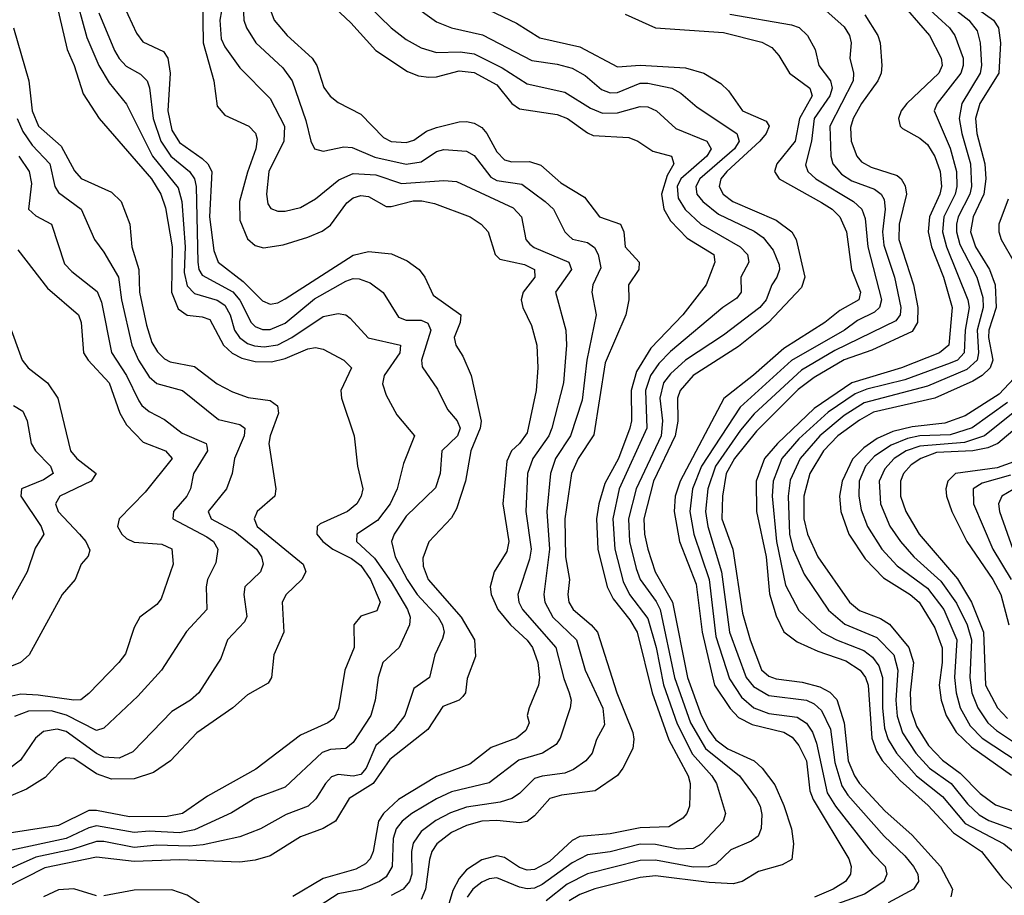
# Model space of a CAD drawing. Header units: inches. Extents: x 990535 to 1117859, y 769386 to 892122.
# Tile 902 of 1056: x 1062767 to 1065374, y 867434 to 869752. Entities that reach past the tile are written whole.
import ezdxf

# ---------------------------------------------------------------- set-up
doc = ezdxf.new("R2010")
doc.units = ezdxf.units.IN
doc.header["$MEASUREMENT"] = 0
doc.layers.add('B0866', color=7, linetype='Continuous')

msp = doc.modelspace()

# ---------------------------------------------------------------- linework, layer by layer
at = {"layer": 'B0866', "color": 5}
for points, elevation in [([(1062910.2, 869830.2), (1062944.4, 869704.4), (1062976.2, 869630), (1063004.1, 869584.1), (1063050, 869527.9), (1063118.7, 869390), (1063186.7, 869306.7), (1063196.1, 869270), (1063205.5, 869150), (1063202.5, 869082.5), (1063210, 869046.9), (1063230, 869026.6), (1063290, 869008.8), (1063310, 868995.6), (1063323.9, 868970), (1063335.4, 868930), (1063348.6, 868910), (1063370, 868894.8), (1063388.5, 868888.5), (1063414, 868886), (1063450, 868891.1), (1063487.6, 868910), (1063570, 868965.5), (1063610, 868974.1), (1063630, 868970.1), (1063641.9, 868961.9), (1063689.8, 868909.8), (1063775.1, 868890), (1063773.6, 868870), (1063731.6, 868810), (1063727.7, 868787.7), (1063737.3, 868757.3), (1063765.8, 868705.8), (1063812.5, 868650), (1063783.4, 868576.6), (1063766.6, 868510), (1063747.9, 868470), (1063714.1, 868425.9), (1063659.4, 868390), (1063658.9, 868370), (1063706.5, 868326.5), (1063750, 868263.8), (1063793.3, 868190), (1063800.3, 868170), (1063798.9, 868150), (1063771.4, 868090), (1063728.3, 868050), (1063716.1, 868010), (1063708.3, 867950), (1063696.8, 867910), (1063650, 867838), (1063630, 867822.4), (1063590, 867819.8), (1063568.1, 867811.9), (1063470, 867719.9), (1063389.6, 867690.4), (1063328.1, 867651.9), (1063230, 867607.3), (1063190, 867598.8), (1063110, 867603.5), (1063070, 867599.8), (1062970, 867617.3), (1062950, 867612.4), (1062890, 867584.6), (1062746.6, 867553.4)], 3940), ([(1063314.2, 869850), (1063297.3, 869750), (1063300.5, 869700.5), (1063310, 869680.1), (1063350, 869624.3), (1063430, 869542.8), (1063467.9, 869470), (1063466.1, 869430), (1063427, 869350), (1063420.1, 869290), (1063423.7, 869263.7), (1063432, 869252), (1063450, 869244.5), (1063470, 869244.3), (1063510, 869254.8), (1063550, 869277.7), (1063611.9, 869328.1), (1063650, 869344.2), (1063710, 869340.5), (1063778, 869318), (1063890, 869326.2), (1063923, 869323), (1064073.4, 869253.4), (1064095.1, 869230), (1064106.8, 869170), (1064117.5, 869157.5), (1064128.6, 869148.6), (1064220.9, 869110), (1064227.7, 869090), (1064185.7, 869030), (1064212.7, 868930), (1064214.3, 868890), (1064206.7, 868790), (1064176.1, 868670), (1064168, 868650), (1064125.5, 868590), (1064111.3, 868550), (1064107.2, 868450), (1064121.2, 868350), (1064116.5, 868323.5), (1064085.4, 868230), (1064088, 868210), (1064097.8, 868190), (1064186.4, 868090), (1064207.6, 868007.6), (1064221.9, 867970), (1064226.8, 867950), (1064224.5, 867930), (1064197.5, 867850), (1064187, 867833), (1064151.2, 867810), (1064088.7, 867791.3), (1064010, 867731.8), (1063910, 867707.4), (1063870, 867689.1), (1063805, 867650), (1063779.5, 867630), (1063763.8, 867610), (1063755.4, 867584.6), (1063752.9, 867510), (1063737, 867483), (1063719.6, 867470), (1063670, 867449.5), (1063610, 867438.1), (1063530, 867385.3)], 4040), ([(1063630, 869847.2), (1063750.7, 869730), (1063790, 869699), (1063830, 869677.3), (1063870, 869664.8), (1063933.2, 869666.8), (1063970, 869661.4), (1064043.9, 869623.9), (1064110, 869581.5), (1064210, 869559.4), (1064277.8, 869517.8), (1064310, 869504.3), (1064350, 869505.2), (1064410, 869522.1), (1064430, 869520.7), (1064452.9, 869510), (1064503.8, 869463.8), (1064586.2, 869430), (1064597.2, 869410), (1064586.1, 869390), (1064517.6, 869330), (1064507.9, 869310), (1064510, 869278.7), (1064528.7, 869248.7), (1064570.6, 869210.6), (1064674.7, 869150), (1064693.3, 869130), (1064697.1, 869110), (1064676, 869070), (1064676.5, 869030), (1064665.4, 869014.6), (1064628.1, 868990), (1064490, 868873.2), (1064458.8, 868841.2), (1064436.7, 868810), (1064423.8, 868770), (1064427.2, 868670), (1064354.2, 868510), (1064337.4, 868430), (1064342.6, 868350), (1064364.2, 868264.2), (1064381.7, 868230), (1064430, 868166.4), (1064452.3, 868090), (1064471.1, 867991.1), (1064507.5, 867887.5), (1064547.8, 867807.8), (1064599.1, 867750), (1064611.2, 867730), (1064635.1, 867650), (1064629.5, 867630), (1064572.7, 867570), (1064550, 867557.7), (1064510, 867556.1), (1064450, 867567.9), (1064410, 867569.3), (1064330, 867549), (1064270, 867540.6), (1064230, 867519.9), (1064150, 867462.4), (1064130, 867452.8), (1064110, 867450.7), (1064090, 867455.3), (1064030, 867480.2), (1064010, 867477.5), (1063990, 867468.4), (1063966.6, 867450), (1063951.5, 867428.5)], 4140), ([(1063740.2, 869840.2), (1063870, 869745.7), (1063910, 869730.4), (1063991.9, 869711.9), (1064123.2, 869643.2), (1064190, 869633.9), (1064230, 869623.1), (1064263.6, 869603.6), (1064306.8, 869566.8), (1064330, 869558.2), (1064350, 869559.2), (1064410, 869583.6), (1064430, 869583.7), (1064493, 869570), (1064517.5, 869557.5), (1064560.3, 869520.3), (1064665.1, 869450), (1064671.3, 869430), (1064659.5, 869410), (1064567.9, 869330), (1064557, 869310), (1064559.8, 869290), (1064575.4, 869270), (1064617, 869237), (1064711.7, 869191.7), (1064735.4, 869175.4), (1064761.5, 869141.5), (1064777.4, 869102.6), (1064778.3, 869090), (1064771.4, 869070), (1064758.3, 869050), (1064743.2, 869010), (1064726.6, 868990), (1064630, 868916.2), (1064530, 868850.2), (1064490, 868814.2), (1064471.4, 868790), (1064461.8, 868750), (1064468.7, 868690), (1064465.2, 868650), (1064398.9, 868510), (1064379.1, 868430), (1064381.4, 868370), (1064399.2, 868299.2), (1064410, 868269.6), (1064451.7, 868211.7), (1064462.5, 868190), (1064500.6, 868010), (1064542.6, 867890), (1064582.4, 867822.4), (1064672.7, 867750), (1064716.6, 867690), (1064727.6, 867670), (1064732, 867648), (1064729.7, 867610.3), (1064722.1, 867590), (1064703.1, 867576.9), (1064650, 867554.3), (1064610, 867516.6), (1064590.8, 867509.2), (1064550, 867508.3), (1064450, 867526.8), (1064410, 867525.9), (1064270, 867490.2), (1064216.5, 867463.5), (1064161, 867419)], 4160), ([(1063251.4, 869810), (1063253, 869690), (1063280.6, 869590), (1063290, 869522.6), (1063310, 869498.7), (1063373.7, 869470), (1063391.5, 869451.5), (1063395.6, 869435.6), (1063392.4, 869410), (1063370, 869348.4), (1063348.9, 869270), (1063350, 869220.8), (1063370, 869171.3), (1063390, 869153.8), (1063412.3, 869147.7), (1063464.3, 869155.7), (1063530, 869176), (1063567.9, 869192.1), (1063590, 869207.4), (1063632.9, 869267.1), (1063650, 869280.3), (1063670, 869286.4), (1063690, 869283.6), (1063737.3, 869257.3), (1063750, 869256.7), (1063808.3, 869271.7), (1063832, 869272), (1063865.4, 869265.4), (1063959.7, 869230), (1063988.6, 869210), (1064006.9, 869190), (1064026.1, 869130), (1064037.8, 869117.8), (1064103.3, 869103.3), (1064130.1, 869090), (1064130.6, 869070), (1064100.1, 869030), (1064094.6, 869010), (1064098.7, 868990), (1064121.9, 868941.9), (1064136, 868890), (1064139.1, 868830), (1064134.4, 868770), (1064110, 868658.2), (1064090.1, 868630), (1064069, 868610), (1064056.9, 868583.1), (1064046.4, 868470), (1064061.9, 868370), (1064056.4, 868343.6), (1064022.8, 868290), (1064012.4, 868250), (1064014.8, 868230), (1064033.1, 868190), (1064066.2, 868150), (1064110, 868109.2), (1064124.5, 868090), (1064139, 868050), (1064143.2, 868010), (1064140.4, 867990), (1064115.4, 867930), (1064110.7, 867910), (1064115.6, 867890), (1064106.8, 867870), (1064082.6, 867850), (1064015, 867825), (1063958.9, 867781.1), (1063870, 867748.4), (1063770, 867687.3), (1063730, 867650.2), (1063717.2, 867630), (1063702.8, 867550), (1063694.5, 867530), (1063682.8, 867517.2), (1063656.9, 867503.1), (1063570, 867478.1), (1063490, 867430.6)], 4020), ([(1063418.8, 869810), (1063440.8, 869750), (1063474.8, 869710), (1063541.5, 869650), (1063553.5, 869630), (1063572.4, 869572.4), (1063588.7, 869548.7), (1063610, 869532.5), (1063670, 869501.6), (1063730, 869439.6), (1063750, 869429.4), (1063790, 869426.5), (1063810, 869433), (1063843.7, 869456.3), (1063870, 869466.4), (1063930, 869480.8), (1063950, 869482.5), (1063970, 869478.1), (1063990, 869466.4), (1064004.1, 869450), (1064030, 869401.5), (1064050, 869380.6), (1064070, 869375.6), (1064116.3, 869376.3), (1064146.2, 869366.2), (1064199.8, 869319.8), (1064261.9, 869281.9), (1064301.6, 869230), (1064357.8, 869210), (1064366, 869190), (1064370.1, 869150), (1064407.2, 869110), (1064406.4, 869090), (1064379.1, 869050), (1064379.7, 869010), (1064371.2, 868970), (1064316.8, 868843.2), (1064287.3, 868652.7), (1064245.3, 868590), (1064228.2, 868550), (1064210.3, 868430), (1064211.9, 868330), (1064222.9, 868270), (1064217.9, 868230), (1064221, 868210), (1064232, 868190), (1064279.9, 868150), (1064296.4, 868130), (1064347.7, 867970), (1064390, 867864.6), (1064393, 867847), (1064390, 867822.4), (1064364, 867770), (1064349.5, 867750.5), (1064290.1, 867709.9), (1064200.9, 867699.1), (1064170.1, 867689.9), (1064130, 867644.1), (1064110, 867629.1), (1064090, 867625.5), (1064030, 867632), (1063990, 867630.4), (1063950, 867618.6), (1063910, 867599.9), (1063871.2, 867570), (1063858.4, 867550), (1063851.5, 867528.5), (1063840.9, 867450), (1063830, 867422.5)], 4080), ([(1063573.3, 869810), (1063643.4, 869743.4), (1063709.8, 869669.8), (1063794.1, 869614.1), (1063823.1, 869603.1), (1063850, 869599.3), (1063870, 869600.2), (1063930, 869616), (1063970, 869611.5), (1064030, 869578.9), (1064070, 869530.1), (1064090, 869515.2), (1064190, 869500.7), (1064216.8, 869490), (1064270, 869451.8), (1064285.4, 869445.4), (1064379.3, 869439.3), (1064403.2, 869430), (1064443.5, 869403.5), (1064492.9, 869390), (1064498.3, 869370), (1064481.3, 869338.7), (1064466, 869290), (1064472, 869250), (1064490, 869219.3), (1064533.6, 869173.6), (1064604.2, 869130), (1064607.2, 869110), (1064584.7, 869050), (1064522.6, 868970), (1064437.9, 868882.1), (1064399.5, 868820.5), (1064386.1, 868770), (1064386.3, 868690), (1064382.6, 868670), (1064352.3, 868590), (1064315.8, 868524.2), (1064299.9, 868470), (1064294.1, 868430), (1064297.5, 868350), (1064322.2, 868250), (1064338.2, 868218.2), (1064382.6, 868162.6), (1064401.4, 868130), (1064441, 867970), (1064485.6, 867845.6), (1064536.2, 867750), (1064542.3, 867730), (1064540.6, 867670), (1064532.9, 867650), (1064522.3, 867637.7), (1064485.3, 867614.7), (1064410, 867612.4), (1064330, 867596.4), (1064250, 867589.6), (1064230, 867578.8), (1064170, 867522.9), (1064130, 867502.1), (1064110, 867500.7), (1064090, 867507.5), (1064050, 867534.3), (1064030, 867538.7), (1063990, 867527.3), (1063950, 867501), (1063930, 867478.5), (1063913.9, 867446.1), (1063891, 867370)], 4120), ([(1065203.3, 869810), (1065279.2, 869750), (1065302.1, 869722.1), (1065309.5, 869690), (1065313.3, 869630), (1065309.8, 869610), (1065261, 869530), (1065253.7, 869490), (1065260.7, 869450), (1065284, 869370), (1065286.8, 869310), (1065282.6, 869290), (1065251.8, 869230), (1065246.8, 869210), (1065247, 869190), (1065256.2, 869156.2), (1065300.6, 869070), (1065316.3, 869016.3), (1065317.5, 868990), (1065301.9, 868930), (1065304.9, 868870), (1065301.8, 868850), (1065274.3, 868825.7), (1065170, 868781.7), (1065002.5, 868737.5), (1064950, 868703.7), (1064885.6, 868650), (1064833.4, 868590), (1064807, 868533), (1064801.6, 868490), (1064804.8, 868390), (1064814.5, 868350), (1064843.7, 868283.7), (1064908.4, 868188.4), (1064951.7, 868151.7), (1065036.1, 868116.1), (1065081, 868070), (1065091.5, 868030), (1065086.8, 867950), (1065090, 867908.4), (1065104.3, 867864.3), (1065139.2, 867810), (1065175.8, 867770), (1065232.7, 867730), (1065276.2, 867676.2), (1065307, 867647), (1065332.2, 867632.2), (1065405.6, 867605.6)], 4360), ([(1065266.5, 869806.5), (1065344.6, 869750), (1065358, 869730), (1065363.5, 869690), (1065358.8, 869610), (1065308.5, 869530), (1065297.1, 869490), (1065300.9, 869450), (1065321.9, 869370), (1065324.4, 869330), (1065318.9, 869290), (1065291, 869230), (1065284, 869190), (1065297.3, 869150), (1065334.1, 869090), (1065348.9, 869050), (1065352.1, 868990), (1065332.6, 868930), (1065331.3, 868910), (1065343, 868850), (1065335.9, 868830), (1065315.1, 868810), (1065290, 868794.6), (1065190, 868750), (1065027.2, 868712.8), (1064990, 868691.7), (1064932.5, 868650), (1064894.5, 868610), (1064858.5, 868550), (1064842.5, 868490), (1064842.8, 868430), (1064852.8, 868390), (1064879.6, 868330), (1064963.4, 868210), (1064990, 868188.1), (1065046.1, 868166.1), (1065070, 868151.7), (1065121.2, 868090), (1065132.7, 868050), (1065124.1, 867970), (1065126, 867926), (1065141.3, 867881.3), (1065173.1, 867830), (1065210, 867791.8), (1065257, 867757), (1065310, 867703.3), (1065350, 867672.9), (1065450, 867639.1)], 4380), ([(1062865.7, 869790), (1062892.4, 869672.4), (1062911.7, 869630), (1062935.1, 869555.1), (1062977.5, 869490), (1063116.3, 869330), (1063140.5, 869290), (1063153.4, 869253.4), (1063170.4, 869150), (1063168.8, 869030), (1063186.6, 868986.6), (1063210, 868969), (1063250, 868965.2), (1063270, 868958), (1063306.6, 868890), (1063329.1, 868869.1), (1063355.4, 868855.4), (1063390, 868846.9), (1063433.9, 868846.1), (1063470, 868854.5), (1063530, 868880.4), (1063550, 868883.8), (1063570, 868879.7), (1063625.4, 868850), (1063645.5, 868830), (1063617.3, 868770), (1063618.6, 868750), (1063652.7, 868650), (1063661.5, 868570), (1063675.8, 868510), (1063671.3, 868490), (1063659.5, 868470), (1063634.8, 868450), (1063562.9, 868417.1), (1063554.3, 868410), (1063553.3, 868390), (1063569.4, 868370), (1063596.4, 868350), (1063645.1, 868325.1), (1063670, 868306.7), (1063695.4, 868270), (1063721.2, 868210), (1063712.9, 868187.1), (1063670, 868172.7), (1063651.9, 868150), (1063652.1, 868090), (1063627.8, 868030), (1063611.3, 867928.7), (1063598.4, 867901.6), (1063583.2, 867890), (1063510, 867857.9), (1063392.2, 867767.8), (1063264, 867696), (1063197.8, 867650), (1063157.6, 867642.4), (1063058.1, 867641.9), (1062970, 867658.5), (1062950, 867658.2), (1062870, 867619), (1062710, 867594)], 3920), ([(1063041.9, 869790), (1063076.2, 869716.2), (1063093.3, 869693.3), (1063147.5, 869667.5), (1063159.2, 869650), (1063165.6, 869610), (1063159.2, 869510), (1063170, 869459), (1063190, 869426.9), (1063250, 869384.5), (1063265, 869370), (1063276, 869350), (1063269.2, 869230), (1063280.6, 869140.6), (1063292.3, 869110), (1063358.4, 869058.4), (1063410, 869007), (1063430, 868998.8), (1063450, 869002), (1063470, 869012.9), (1063650, 869128.4), (1063690, 869138), (1063751.5, 869131.5), (1063793, 869113), (1063824.8, 869090), (1063839.2, 869070), (1063862, 869022), (1063934.7, 868970), (1063932.7, 868950), (1063916.9, 868910), (1063921.7, 868890), (1063940.5, 868860.5), (1063962.1, 868810), (1063989.1, 868689.1), (1063985.9, 868670), (1063961.1, 868610), (1063947.3, 868530), (1063923.3, 868456.7), (1063910, 868433.2), (1063850.5, 868369.5), (1063833.9, 868326.1), (1063835.3, 868304.7), (1063848.2, 868270), (1063935.9, 868170), (1063970.7, 868110), (1063973.9, 868066.1), (1063951.9, 868008.1), (1063947.6, 867970), (1063940.4, 867959.6), (1063930.2, 867950), (1063886.8, 867933.2), (1063847.2, 867872.8), (1063747.1, 867792.9), (1063703.1, 867730), (1063639, 867690), (1063603.4, 867630), (1063570, 867610.3), (1063510, 867588.8), (1063430, 867538.7), (1063390, 867526.5), (1063350, 867521.9), (1063190, 867527.6), (1063070, 867523.7), (1062970, 867535.1), (1062833.4, 867506.6), (1062727.7, 867452.3)], 3980), ([(1063358.5, 869790), (1063360.6, 869750), (1063367.2, 869730), (1063392.5, 869690), (1063463.9, 869623.9), (1063488, 869590), (1063524.8, 869484.8), (1063537.6, 869430), (1063547.5, 869410), (1063570, 869403.7), (1063624.7, 869415.3), (1063646.9, 869413.1), (1063707.6, 869387.6), (1063790, 869368.8), (1063830, 869375.5), (1063870, 869403), (1063890, 869408.2), (1063950, 869403.6), (1063970, 869392), (1064014.4, 869334.4), (1064030, 869325.9), (1064095.9, 869315.9), (1064158.2, 869270), (1064180.1, 869250), (1064210.1, 869190.1), (1064219.9, 869179.9), (1064230.4, 869170.4), (1064270, 869161.5), (1064288.7, 869148.7), (1064298.2, 869130), (1064305.7, 869094.3), (1064284, 869050), (1064281.5, 869030), (1064293.5, 868970), (1064268.2, 868850), (1064255.6, 868744.4), (1064225.2, 868650), (1064185.6, 868590), (1064171.8, 868550), (1064162.2, 868450), (1064170, 868350), (1064154.7, 868230), (1064157, 868210), (1064178.5, 868170), (1064240.6, 868110), (1064264.3, 868030), (1064310.8, 867929.2), (1064315.3, 867884.7), (1064294.1, 867845.9), (1064282.6, 867810), (1064266, 867790), (1064233.3, 867766.7), (1064210, 867756.7), (1064150, 867749.3), (1064130, 867742.6), (1064090, 867703), (1064070, 867689.6), (1064039.4, 867680.6), (1063950, 867667.3), (1063907.7, 867652.3), (1063868.3, 867631.7), (1063830, 867602.8), (1063808.4, 867571.6), (1063804, 867550), (1063804.9, 867490), (1063798.8, 867470), (1063782.6, 867450), (1063750, 867433)], 4060), ([(1064877.4, 869797.4), (1064950, 869732.5), (1064963.6, 869710), (1064968.3, 869690), (1064964.4, 869650), (1064974.5, 869610), (1064973.7, 869590), (1064911.7, 869470), (1064914.1, 869390), (1064919.7, 869370), (1064942.9, 869342.9), (1064970, 869325.3), (1065030, 869303.2), (1065047.4, 869290), (1065055.3, 869275.3), (1065058.3, 869250), (1065051.1, 869190), (1065054.5, 869154.5), (1065082.6, 869070), (1065099.6, 868990), (1065097.9, 868970), (1065086, 868954), (1064924.5, 868875.5), (1064836.5, 868823.5), (1064711.7, 868708.3), (1064675.2, 868664.8), (1064608.6, 868570), (1064588.8, 868510), (1064582.3, 868450), (1064588.4, 868410), (1064624.9, 868290), (1064645.8, 868130), (1064690.5, 868010.5), (1064710, 867986.9), (1064750, 867962.8), (1064850, 867950.5), (1064870, 867940.5), (1064890, 867923), (1064913.2, 867873.2), (1064925.1, 867785.1), (1064943.3, 867723.3), (1064959.3, 867699.3), (1065055.8, 867590), (1065110, 867538.5), (1065132.7, 867510), (1065144.6, 867490), (1065146.1, 867470), (1065133.5, 867450), (1065066.4, 867413.6)], 4260), ([(1065166.7, 869786.7), (1065228.3, 869730), (1065242.6, 869710), (1065264.5, 869650), (1065264.6, 869630), (1065258.5, 869610), (1065196.1, 869530), (1065187.7, 869510), (1065230, 869411.9), (1065247.3, 869350), (1065248, 869310), (1065243.5, 869290), (1065213.5, 869230), (1065209.7, 869190), (1065220.1, 869150), (1065276.8, 869010), (1065280.1, 868990), (1065269.7, 868930), (1065267.7, 868870), (1065250, 868850.5), (1065230, 868842.4), (1065110, 868798.2), (1065010, 868773.8), (1064979.1, 868760.9), (1064907.5, 868712.5), (1064830, 868641.7), (1064784.4, 868590), (1064761.9, 868530), (1064758.9, 868490), (1064770.2, 868370.2), (1064794.3, 868254.3), (1064830, 868188), (1064890.2, 868130.2), (1064928.9, 868110), (1065001.6, 868081.6), (1065024.3, 868064.3), (1065041.6, 868041.6), (1065051.4, 868010), (1065050.9, 867930), (1065056.4, 867876.4), (1065066, 867846), (1065087.9, 867810), (1065140.8, 867750), (1065210, 867695.5), (1065270, 867623.5), (1065372.4, 867570), (1065420.5, 867530)], 4340), ([(1062976.7, 869770), (1063018.3, 869670), (1063030, 869648.7), (1063048.5, 869628.5), (1063087.1, 869607.1), (1063104.3, 869590), (1063110.9, 869570.9), (1063120.6, 869490), (1063140.7, 869430), (1063167.2, 869390), (1063216.4, 869350), (1063229.8, 869330), (1063233.9, 869310), (1063238.4, 869110), (1063241.3, 869090), (1063250, 869075.3), (1063331.1, 869031.1), (1063349.4, 869009.4), (1063379.7, 868950), (1063390, 868939.7), (1063410, 868931.3), (1063430, 868931.4), (1063470, 868948.5), (1063547.5, 869012.5), (1063630, 869059.1), (1063650, 869066.1), (1063665.8, 869065.8), (1063694.7, 869054.7), (1063729.3, 869029.3), (1063770, 868964), (1063790, 868956.6), (1063830, 868955.9), (1063847.9, 868947.9), (1063855, 868930), (1063830.6, 868850.6), (1063832.8, 868832.8), (1063873.2, 868773.2), (1063899.5, 868719.5), (1063924.9, 868690), (1063933, 868670), (1063925.9, 868650), (1063884.3, 868610), (1063880.3, 868550), (1063867.7, 868512.3), (1063790, 868437.3), (1063758.3, 868390), (1063751.6, 868370), (1063761.1, 868330), (1063792.5, 868270), (1063819.4, 868230), (1063874.8, 868170), (1063886.5, 868150), (1063890.5, 868130), (1063886.3, 868113.7), (1063866.1, 868070), (1063851.8, 868010), (1063810, 867981.6), (1063786.3, 867910), (1063755.7, 867870), (1063710, 867830), (1063684.6, 867770), (1063670, 867753.4), (1063650, 867748.9), (1063610, 867753.9), (1063592.9, 867747.1), (1063576.6, 867730), (1063550.6, 867689.4), (1063530.3, 867669.7), (1063472.6, 867647.4), (1063404.3, 867610), (1063350, 867588.9), (1063252.6, 867567.4), (1063216, 867564), (1063130, 867566.6), (1063070, 867560.5), (1062990, 867576.4), (1062970, 867576.3), (1062905.1, 867554.9), (1062810, 867534.4), (1062710, 867490.2)], 3960), ([(1064010, 869776.7), (1064082.6, 869742.6), (1064143.9, 869703.9), (1064250, 869679.6), (1064350, 869626.6), (1064410, 869631), (1064530, 869623.7), (1064577.8, 869610), (1064622.7, 869582.7), (1064643.2, 869563.2), (1064680.1, 869510), (1064742.9, 869482.9), (1064751.4, 869470), (1064743.2, 869450), (1064726.3, 869430), (1064639.4, 869350), (1064623.2, 869330), (1064618.3, 869310), (1064629, 869290), (1064654.5, 869270), (1064770, 869220.5), (1064811.4, 869190), (1064822.9, 869170), (1064845.8, 869070), (1064837, 869043), (1064749.1, 868950), (1064670, 868886.4), (1064550.1, 868810), (1064515.2, 868770), (1064508.5, 868750), (1064509, 868689), (1064502.2, 868650), (1064445, 868530), (1064419.4, 868430), (1064420.9, 868390), (1064429.6, 868350), (1064449.1, 868290), (1064495, 868210), (1064534.7, 868010), (1064570.8, 867910.8), (1064591, 867871), (1064610, 867845.6), (1064641.4, 867821.4), (1064711.1, 867790), (1064732.8, 867770), (1064766, 867726), (1064790, 867671.9), (1064809.8, 867610), (1064815.1, 867570), (1064811.2, 867528.8), (1064785.3, 867514.7), (1064722.8, 867497.2), (1064679.3, 867470), (1064655.4, 867464.6), (1064592.6, 867467.4), (1064450, 867484.9), (1064410, 867481.2), (1064290, 867450.9), (1064250, 867435.7), (1064221.2, 867418.8)], 4180), ([(1064370, 869765.9), (1064450, 869730.4), (1064630, 869717.5), (1064732, 869692), (1064757.8, 869677.8), (1064776.5, 869656.5), (1064805, 869610), (1064858.5, 869570), (1064864.8, 869550), (1064831.7, 869490), (1064820, 869430), (1064771.2, 869370), (1064765.2, 869350), (1064777.1, 869330), (1064890, 869267.9), (1064917.5, 869250), (1064937.8, 869230), (1064955.9, 869190), (1064969.4, 869090), (1064992.6, 869030), (1064988.5, 869010), (1064938.2, 868981.8), (1064898.6, 868950), (1064790, 868881.3), (1064710, 868810.2), (1064631.3, 868748.7), (1064515.8, 868530), (1064502.6, 868490), (1064499.2, 868450), (1064513.9, 868370), (1064557.6, 868257.6), (1064574, 868130), (1064606.7, 867990), (1064648, 867928), (1064670, 867904.6), (1064705.9, 867885.9), (1064790, 867865.4), (1064812.1, 867852.1), (1064830, 867830.5), (1064850, 867790), (1064859.1, 867710), (1064867.2, 867687.2), (1064961.6, 867530), (1064968, 867510), (1064966.6, 867490), (1064953.5, 867470), (1064920.4, 867450), (1064870.8, 867429.2)], 4220), ([(1064646.6, 869766.6), (1064810, 869738.2), (1064830.6, 869730.6), (1064852.9, 869710), (1064873.1, 869673.1), (1064882.5, 869630), (1064913.2, 869590), (1064917.5, 869570), (1064912, 869550), (1064870.5, 869490), (1064863.2, 869430), (1064847.1, 869367.1), (1064853.4, 869350), (1064874.4, 869330), (1064974.7, 869270), (1064996.6, 869250), (1065005.5, 869225.5), (1065012, 869150), (1065048.3, 869010), (1065043.2, 868990), (1065030, 868977.4), (1064985.2, 868954.9), (1064950.2, 868929.8), (1064810, 868849.3), (1064673.9, 868726.1), (1064572.2, 868570), (1064548.4, 868510), (1064541.1, 868450), (1064552, 868390), (1064592.4, 868270), (1064610, 868118.7), (1064646.4, 868006.4), (1064678.2, 867958.2), (1064710.4, 867930.4), (1064750, 867914.7), (1064824.9, 867904.9), (1064850, 867889.2), (1064865.7, 867865.7), (1064876.8, 867836.8), (1064904.9, 867704.9), (1064926.5, 867670), (1065024.4, 867544.4), (1065058.5, 867510), (1065062.7, 867490), (1065054.2, 867470), (1065003.2, 867436.8), (1064910, 867403.4)], 4240), ([(1065004.4, 869764.4), (1065038.8, 869710), (1065044.6, 869690), (1065049.7, 869630), (1065047.4, 869610), (1065038.4, 869590), (1064995.6, 869530), (1064973.2, 869490), (1064966.2, 869466.2), (1064968.3, 869430), (1064982.7, 869390), (1064995.5, 869375.5), (1065021.3, 869361.3), (1065090, 869338.7), (1065100.7, 869330), (1065111.5, 869311.5), (1065114.6, 869290), (1065094.9, 869210), (1065094.5, 869170), (1065133.4, 869050), (1065144.3, 868990), (1065143.6, 868950), (1065130, 868926.1), (1065022.9, 868877.1), (1064950, 868851.2), (1064870, 868804.2), (1064827.6, 868772.4), (1064717.6, 868662.4), (1064659.2, 868590), (1064636.9, 868550), (1064627.5, 868490), (1064625.5, 868430), (1064655.3, 868350), (1064680.6, 868180.6), (1064700.6, 868110), (1064731, 868031), (1064750, 868013.9), (1064770, 868006.5), (1064838.3, 867998.3), (1064885.6, 867985.6), (1064911.4, 867971.4), (1064930, 867951.7), (1064949.5, 867890), (1064960.5, 867790), (1064976.6, 867750), (1064990.1, 867730), (1065057.6, 867657.6), (1065130, 867592.6), (1065204.5, 867510), (1065236.1, 867450), (1065231.8, 867430)], 4280), ([(1065116.9, 869776.9), (1065175.5, 869710), (1065206.7, 869650), (1065208.6, 869630), (1065200.2, 869610), (1065115.3, 869530), (1065100.4, 869510), (1065093.3, 869490), (1065097.8, 869470), (1065103.6, 869463.6), (1065150, 869437.9), (1065170, 869421.5), (1065189.8, 869389.8), (1065203.5, 869350), (1065207, 869310), (1065202.7, 869290), (1065175.8, 869230), (1065172.3, 869190), (1065181, 869150), (1065212.7, 869070), (1065235.2, 868990), (1065227.1, 868890), (1065202.1, 868870), (1065101, 868830), (1064970, 868790.3), (1064870, 868722.5), (1064772.7, 868630), (1064738.8, 868590), (1064716.8, 868530), (1064717.3, 868450), (1064742.7, 868330), (1064751.7, 868231.7), (1064770, 868174), (1064790, 868131.2), (1064824.8, 868104.8), (1064880, 868080), (1064954.2, 868054.2), (1064991.7, 868030), (1065006.3, 868010), (1065012.7, 867990), (1065022.9, 867850), (1065035.1, 867815.1), (1065050.3, 867790.3), (1065097.5, 867737.5), (1065171.8, 867671.8), (1065239.1, 867599.1), (1065313.1, 867550), (1065370, 867477), (1065410, 867435.5)], 4320), ([(1062750.4, 869730), (1062791, 869590), (1062800.4, 869510), (1062817, 869470), (1062877, 869417), (1062911.8, 869351.8), (1062930, 869331.5), (1063010, 869294.8), (1063035.5, 869270), (1063058.2, 869210), (1063064.1, 869150), (1063082.6, 869090), (1063084.6, 869030), (1063102.6, 868942.6), (1063117.2, 868897.2), (1063132.2, 868872.2), (1063150, 868853.6), (1063165.8, 868845.8), (1063230, 868833.2), (1063290, 868787.8), (1063330, 868766.6), (1063371.6, 868751.6), (1063430, 868743.2), (1063449.7, 868729.7), (1063451.8, 868710), (1063429.7, 868650), (1063426.8, 868630), (1063445.1, 868510), (1063442.7, 868490), (1063395.7, 868450), (1063388.1, 868430), (1063395.5, 868410), (1063517.2, 868310), (1063524.8, 868290), (1063513.8, 868270), (1063472.1, 868230), (1063461.5, 868210), (1063465.9, 868130), (1063440.1, 868070), (1063433.5, 868010), (1063424.5, 867995.5), (1063370, 867964.1), (1063331.6, 867930), (1063236.4, 867863.6), (1063166.3, 867790), (1063120.9, 867759.1), (1063070, 867742.5), (1063010, 867741.1), (1062970, 867755.3), (1062910, 867795.7), (1062890, 867797.9), (1062870, 867784.5), (1062834.7, 867745.3), (1062784.9, 867715.1), (1062743.3, 867696.7)], 3880), ([(1062760, 869490), (1062775.7, 869455.7), (1062799.7, 869419.7), (1062847, 869370), (1062860.3, 869310), (1062870, 869293.8), (1062930.1, 869250), (1062965, 869170), (1062990, 869136.3), (1063028.3, 869070), (1063036.7, 869010), (1063063.9, 868890), (1063081.7, 868850), (1063110, 868806.4), (1063130, 868788.9), (1063198, 868770), (1063293, 868693), (1063350, 868679.6), (1063363.3, 868670), (1063361.1, 868650), (1063335.5, 868590), (1063329.6, 868550), (1063314.2, 868510), (1063266.1, 868450), (1063273.6, 868430), (1063336.5, 868396.5), (1063393.7, 868350), (1063407, 868330), (1063411.2, 868310), (1063404.6, 868290), (1063363.1, 868250), (1063360.5, 868230), (1063368.3, 868171.7), (1063362.6, 868157.4), (1063317.2, 868110), (1063299.1, 868060.9), (1063241.2, 867970), (1063219.3, 867950), (1063170, 867919.9), (1063066.6, 867813.4), (1063030, 867797.1), (1062990, 867799.5), (1062970, 867808.9), (1062890, 867867), (1062866.7, 867873.3), (1062830, 867867.8), (1062809, 867850), (1062768.8, 867791.2), (1062713.8, 867750)], 3860), ([(1062764.9, 869390), (1062791.7, 869350), (1062798.3, 869318.3), (1062790.6, 869250), (1062810, 869232.1), (1062851.7, 869210), (1062885.7, 869105.7), (1062904.8, 869084.8), (1062972.5, 869032.5), (1062983.5, 869003.5), (1063010.5, 868870.5), (1063049.5, 868809.5), (1063082.3, 868742.3), (1063090, 868730.1), (1063110, 868714.3), (1063150, 868692.9), (1063197.3, 868657.3), (1063260.5, 868630), (1063262.5, 868622.5), (1063263.8, 868610), (1063226.8, 868550), (1063219.3, 868510), (1063209.1, 868490), (1063173.8, 868450), (1063172.1, 868430), (1063262.4, 868382.4), (1063279.9, 868370), (1063291.7, 868350), (1063286.3, 868313.7), (1063264.5, 868270), (1063261, 868250), (1063262.7, 868190), (1063208.2, 868131.8), (1063142.1, 868030), (1063079.4, 867960.6), (1062990, 867875.9), (1062970.4, 867869.6), (1062891, 867911), (1062850, 867922.1), (1062790, 867921.3), (1062753, 867907)], 3840), ([(1065383.8, 869276.2), (1065358.9, 869210), (1065358.6, 869190), (1065364.8, 869170), (1065399.9, 869110)], 4420), ([(1062762.2, 869142.2), (1062841, 869041), (1062922.6, 868970), (1062930.1, 868950.1), (1062936.3, 868870), (1062948.6, 868850), (1063004.1, 868790), (1063032.4, 868710), (1063050, 868679.3), (1063093.5, 868633.5), (1063152.8, 868610), (1063171, 868590), (1063099.4, 868500.6), (1063030.1, 868429.9), (1063026.1, 868410), (1063037.2, 868390), (1063050, 868378.5), (1063070, 868368.2), (1063143.7, 868363.7), (1063170, 868351), (1063173, 868310), (1063141.7, 868218.3), (1063130, 868203.4), (1063085.1, 868170), (1063070, 868143), (1063047, 868073), (1063029.5, 868050), (1062950, 867967.7), (1062928.8, 867951.2), (1062910.1, 867949.9), (1062816.1, 867963.9), (1062770, 867966.1), (1062730, 867957.5)], 3820), ([(1062737.1, 868950), (1062773.9, 868850), (1062789.7, 868829.7), (1062840.4, 868790), (1062868, 868750), (1062901.9, 868610), (1062918.1, 868590), (1062969.6, 868550), (1062956.3, 868530), (1062873.1, 868490), (1062861.5, 868470), (1062868.5, 868450), (1062925.8, 868390), (1062942.2, 868370), (1062952.4, 868347.6), (1062948.1, 868331.9), (1062929.5, 868310), (1062913.9, 868270), (1062879.5, 868230), (1062792.5, 868070), (1062769.4, 868050), (1062719, 868030)], 3780), ([(1065425.2, 868830), (1065359.6, 868760.4), (1065270, 868703.4), (1065216.5, 868683.5), (1065130, 868674), (1065078.6, 868661.4), (1065037.1, 868642.9), (1065001.5, 868618.5), (1064971.5, 868588.5), (1064944.1, 868530), (1064936.9, 868490), (1064941.2, 868450), (1064962.3, 868390), (1065004.8, 868324.8), (1065053.7, 868273.8), (1065124, 868230), (1065147.7, 868210), (1065190, 868142.2), (1065209.3, 868089.3), (1065209.1, 868050), (1065201.2, 867990), (1065206, 867950), (1065220, 867910), (1065245.8, 867865.8), (1065286.4, 867826.4), (1065392.2, 867752.2)], 4420), ([(1065381.8, 868738.2), (1065288.4, 868671.6), (1065230, 868653.1), (1065150.1, 868649.9), (1065117.3, 868642.7), (1065074.3, 868625.7), (1065030, 868596.3), (1065006, 868570), (1064988.9, 868530), (1064988.5, 868490), (1064994.2, 868454.2), (1065011.2, 868410), (1065049.1, 868350), (1065090, 868306.3), (1065170, 868246.6), (1065213.3, 868190), (1065247.5, 868110), (1065242, 868010), (1065246, 867970), (1065256.9, 867930), (1065282.8, 867882.8), (1065315.2, 867850), (1065410, 867787.1)], 4440), ([(1062750.3, 868730), (1062775.4, 868715.4), (1062786.8, 868690), (1062797.1, 868630), (1062808.7, 868610), (1062848.3, 868570), (1062855.7, 868550), (1062830, 868533.7), (1062772, 868510), (1062770.1, 868490), (1062824.3, 868410), (1062830.9, 868390), (1062807.7, 868352.3), (1062787, 868290), (1062731.5, 868190)], 3760), ([(1065410, 868721.1), (1065321.3, 868650), (1065268, 868632), (1065150, 868622.7), (1065113.7, 868610), (1065081.9, 868590), (1065057, 868563), (1065042.2, 868530), (1065045.9, 868470), (1065070.5, 868410.5), (1065098.9, 868370), (1065134.4, 868330), (1065205.7, 868265.7), (1065247.2, 868207.2), (1065275.1, 868150), (1065286.6, 868110), (1065282, 868010), (1065287.8, 867970), (1065303.2, 867930), (1065330, 867890.1), (1065353, 867870), (1065430, 867819.1)], 4460), ([(1065407.4, 868672.6), (1065356.5, 868630), (1065330, 868618.6), (1065290.1, 868609.9), (1065194.3, 868605.7), (1065152.2, 868590), (1065127, 868573), (1065107.1, 868550), (1065098.9, 868530), (1065098.8, 868490), (1065112.8, 868450), (1065148.2, 868390), (1065250, 868271.3), (1065286.4, 868210), (1065318.2, 868130), (1065323.9, 867990), (1065355.7, 867930), (1065382, 867902)], 4480), ([(1065399, 868580.9), (1065354.7, 868565.3), (1065244.6, 868550), (1065224.3, 868530), (1065219.1, 868510), (1065220.9, 868490), (1065234.5, 868450), (1065274.4, 868370), (1065343.4, 868270), (1065364.1, 868230), (1065385.7, 868150)], 4520), ([(1065390, 868545.5), (1065315.2, 868524.8), (1065291.5, 868510), (1065292.4, 868470), (1065343.3, 868350), (1065391.7, 868270)], 4540), ([(1065456.8, 868543.2), (1065366.9, 868490), (1065357.9, 868470), (1065360.5, 868450), (1065396.1, 868350)], 4560), ([(1062970, 867432), (1062910, 867451.3), (1062870, 867448.1), (1062830, 867429.8)], 4020), ([(1063250, 867407.4), (1063210, 867434.4), (1063170, 867448), (1063070, 867447.8), (1062990, 867432.1)], 4020)]:
    msp.add_lwpolyline(points, dxfattribs=dict(at, elevation=elevation))

doc.saveas('drawing.dxf')
